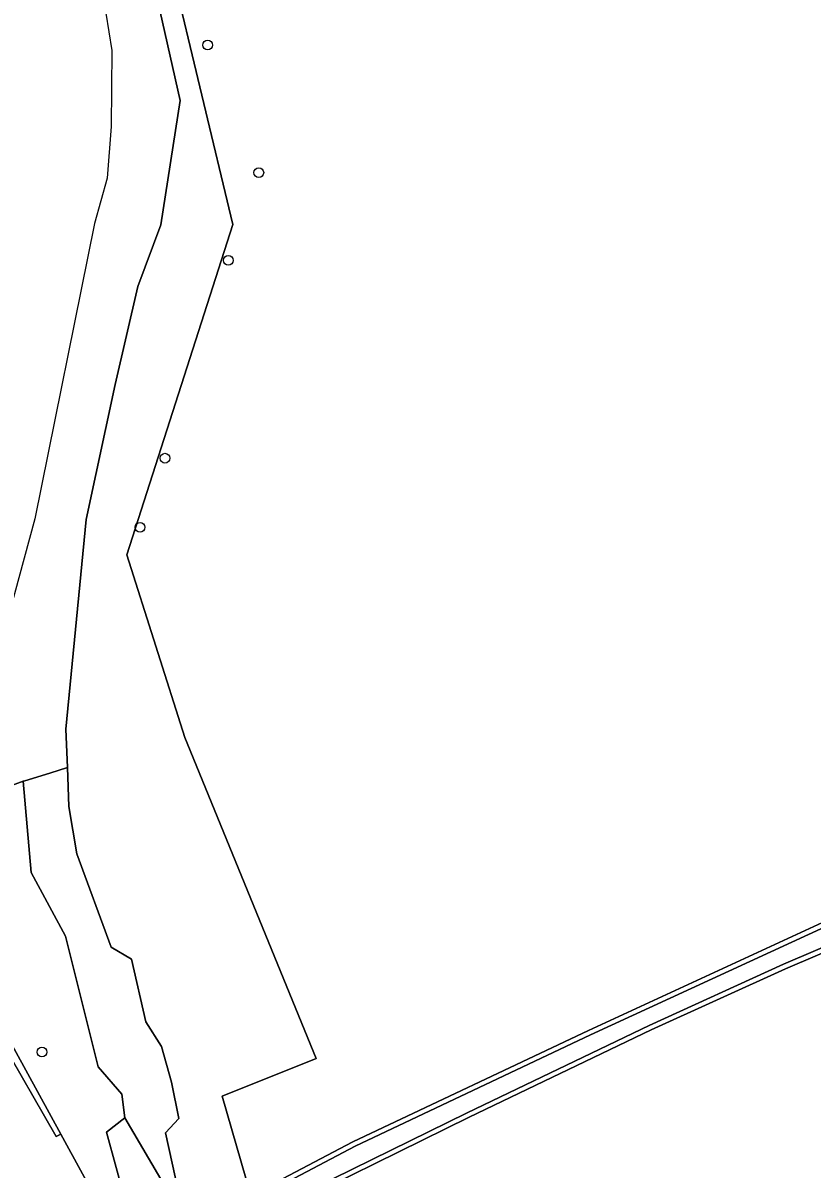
# Model space of a CAD drawing. Extents: x 162396 to 163643, y 386452 to 387406.
# Drawn here: x 163143.1 to 163222.4, y 386931.2 to 387046.4 of the extents above; entities that cross this region are included whole.
import ezdxf

# ---------------------------------------------------------------- set-up
doc = ezdxf.new("R2010")
doc.units = 0
for name, color, linetype in [('IMGEO_Boom', 7, 'Continuous'), ('IMGEO_Grasland_agrarisch', 7, 'Continuous'), ('IMGEO_Grasland_overig', 7, 'Continuous'), ('IMGEO_Hek', 7, 'Continuous'), ('IMGEO_Loofbos', 7, 'Continuous'), ('IMGEO_Oever', 7, 'Continuous'), ('IMGEO_Waterloop', 7, 'Continuous')]:
    doc.layers.add(name, color=color, linetype=linetype)

msp = doc.modelspace()

# ---------------------------------------------------------------- linework, layer by layer
at = {"layer": 'IMGEO_Boom'}
for centre in [(163161.65, 387044.17), (163166.79, 387031.34), (163163.73, 387022.52), (163157.35, 387002.63), (163154.85, 386995.68), (163144.99, 386942.92)]:
    msp.add_circle(centre, 0.489, dxfattribs=at)
at = {"layer": 'IMGEO_Grasland_agrarisch'}
for points in [[(163151.44, 386926.31), (163146.87, 386934.68), (163146.41, 386934.42), (163140.64, 386944.43), (163136.6, 386951.76), (163130.66, 386955.21), (163123.31, 386961.49), (163122.65, 386962.6), (163139.22, 386968.72), (163143.08, 386970.15), (163143.25, 386970.2), (163145.77, 386970.97), (163147.54, 386971.54), (163147.39, 386975.37), (163149.42, 386996.47), (163152.35, 387010.05), (163154.62, 387019.88), (163156.93, 387026.08), (163158.89, 387038.58), (163144.21, 387103.69)], [(163159.9, 386925.13), (163153.32, 386936.31), (163151.46, 386934.88), (163153.41, 386927.75)]]:
    msp.add_lwpolyline(points, dxfattribs=at)
at = {"layer": 'IMGEO_Grasland_overig'}
msp.add_lwpolyline([(163154, 386952.27), (163151.93, 386953.47), (163148.48, 386962.85), (163147.68, 386967.6), (163147.54, 386971.54), (163145.77, 386970.97), (163143.25, 386970.2), (163143.08, 386970.15), (163143.91, 386960.96), (163147.35, 386954.59), (163150.64, 386941.45), (163153.03, 386938.7), (163153.32, 386936.31), (163159.9, 386925.13), (163159.98, 386925.18), (163158.75, 386928.69), (163157.41, 386934.79), (163158.74, 386936.25), (163158, 386939.89), (163156.99, 386943.48), (163155.42, 386945.96)], close=True, dxfattribs=at)
at = {"layer": 'IMGEO_Hek'}
for points in [[(163104.96, 387149.64), (163108.52, 387157.02), (163113.27, 387156.86), (163113.93, 387155.77), (163129.29, 387125.73), (163138.05, 387102.13), (163142.24, 387088.84), (163150.52, 387053.04), (163152.02, 387043.63), (163151.96, 387035.99), (163151.55, 387030.77), (163150.26, 387026.22), (163144.26, 386996.54), (163141.14, 386985.05), (163140.03, 386979.45), (163139.22, 386968.72)], [(163139.22, 386968.72), (163139.11, 386967.28), (163132.98, 386965.09), (163137.88, 386951.09), (163146.87, 386934.68)], [(163146.87, 386934.68), (163151.44, 386926.31)]]:
    msp.add_lwpolyline(points, dxfattribs=at)
at = {"layer": 'IMGEO_Loofbos'}
for points in [[(163283.62, 387155.58), (163203.42, 387125.93), (163192.95, 387153.89), (163138.16, 387124.93), (163148.43, 387105.5), (163145.48, 387104.16), (163164.19, 387026.13), (163153.53, 386992.91), (163159.36, 386974.55), (163172.57, 386942.26), (163163.12, 386938.5), (163165.98, 386928.5), (163176.25, 386933.89), (163199.94, 386945.1), (163226.08, 386957.14)], [(163165.98, 386928.5), (163163.12, 386938.5), (163172.57, 386942.26), (163159.36, 386974.55), (163153.53, 386992.91), (163164.19, 387026.13), (163145.48, 387104.16)], [(163144.21, 387103.69), (163158.89, 387038.58), (163156.93, 387026.08), (163154.62, 387019.88), (163152.35, 387010.05), (163149.42, 386996.47), (163147.39, 386975.37), (163147.54, 386971.54), (163147.68, 386967.6), (163148.48, 386962.85), (163151.93, 386953.47), (163154, 386952.27), (163155.42, 386945.96), (163156.99, 386943.48), (163158, 386939.89), (163158.74, 386936.25), (163157.41, 386934.79), (163158.75, 386928.69)], [(163235.12, 386957.85), (163219.76, 386951.3), (163206.25, 386945.15), (163187.94, 386936.37), (163166.72, 386925.92), (163177.18, 386889.43), (163179.54, 386881.17), (163240.52, 386784.43)]]:
    msp.add_lwpolyline(points, dxfattribs=at)
for points in [[(163153.03, 386938.7), (163150.64, 386941.45), (163147.35, 386954.59), (163143.91, 386960.96), (163143.08, 386970.15), (163139.22, 386968.72), (163139.11, 386967.28), (163132.98, 386965.09), (163137.88, 386951.09), (163146.87, 386934.68), (163151.44, 386926.31), (163153.41, 386927.75), (163151.46, 386934.88), (163153.32, 386936.31)], [(163146.41, 386934.42), (163146.87, 386934.68), (163137.88, 386951.09), (163132.98, 386965.09), (163139.11, 386967.28), (163139.22, 386968.72), (163122.65, 386962.6), (163123.31, 386961.49), (163130.66, 386955.21), (163136.6, 386951.76), (163140.64, 386944.43)]]:
    msp.add_lwpolyline(points, close=True, dxfattribs=at)
at = {"layer": 'IMGEO_Oever'}
for points in [[(163292.62, 386918.95), (163298.76, 386921.43), (163281.46, 386975.57), (163246.9, 386963.04), (163234.93, 386958.32), (163219.56, 386951.75), (163206.04, 386945.6), (163187.73, 386936.82), (163166.58, 386926.41), (163164.62, 386925.45), (163161.91, 386924.11), (163160.76, 386923.69), (163160.24, 386924), (163160.12, 386924.23), (163160.15, 386924.7), (163161.42, 386925.53), (163164.1, 386926.94), (163166.12, 386928.01), (163176.47, 386933.45), (163200.15, 386944.65), (163226.28, 386956.68), (163234.36, 386960.15), (163280.84, 386977.62), (163280.09, 386980.02)], [(163226.08, 386957.14), (163199.94, 386945.1), (163176.25, 386933.89), (163165.98, 386928.5), (163163.87, 386927.39), (163161.16, 386925.96), (163159.98, 386925.18), (163159.9, 386925.13), (163159.67, 386924.98), (163159.61, 386924.13), (163159.86, 386923.64), (163160.71, 386923.14), (163160.92, 386923.22), (163162.11, 386923.65), (163164.85, 386925), (163166.72, 386925.92), (163187.94, 386936.37), (163206.25, 386945.15), (163219.76, 386951.3), (163235.12, 386957.85)]]:
    msp.add_lwpolyline(points, dxfattribs=at)
at = {"layer": 'IMGEO_Waterloop'}
msp.add_lwpolyline([(163280.09, 386980.02), (163280.84, 386977.62), (163234.36, 386960.15), (163226.28, 386956.68), (163200.15, 386944.65), (163176.47, 386933.45), (163166.12, 386928.01), (163164.1, 386926.94), (163161.42, 386925.53), (163160.15, 386924.7), (163160.12, 386924.23), (163160.24, 386924), (163160.76, 386923.69), (163161.91, 386924.11), (163164.62, 386925.45), (163166.58, 386926.41), (163187.73, 386936.82), (163206.04, 386945.6), (163219.56, 386951.75), (163234.93, 386958.32), (163246.9, 386963.04), (163281.46, 386975.57), (163298.76, 386921.43), (163292.62, 386918.95)], dxfattribs=at)

doc.saveas('drawing.dxf')
